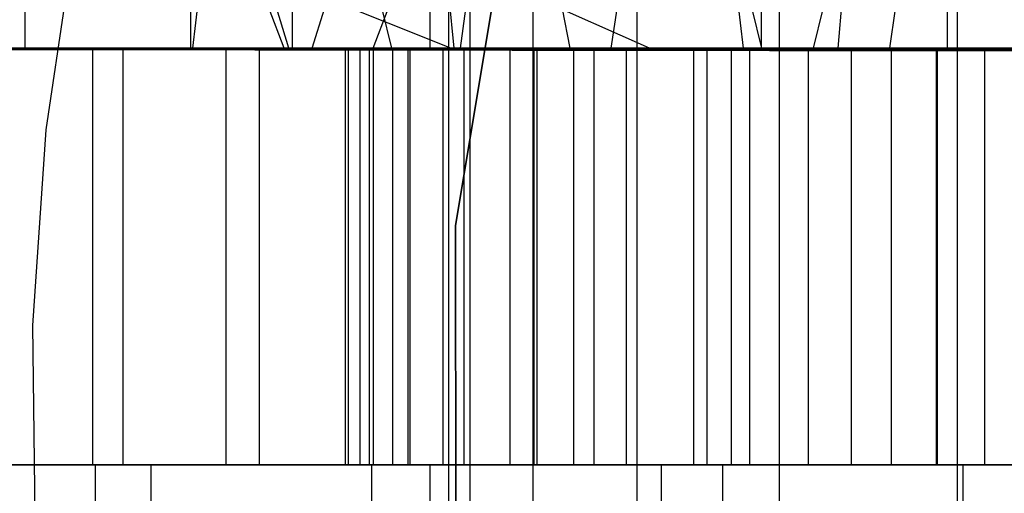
# Model space of a CAD drawing. Extents: x -172 to 172, y -29 to 28.
# Tile 405 of 656: x -6.03 to -3.67, y -20.37 to -19.23. Entities that reach past the tile are written whole.
import ezdxf

# ---------------------------------------------------------------- set-up
doc = ezdxf.new("R2010")
doc.units = 0
doc.header["$LTSCALE"] = 25.4
doc.layers.get('0').update_dxf_attribs({"linetype": 'CONTINUOUS'})

# ---------------------------------------------------------------- blocks, each defined once
blk = doc.blocks.new('RYFLO_AURA_STL')
at = {"color": 0}
for p, q in [((-5, 22.5, -1243.2501), (-5, -22.5, -1243.2501)), ((-5, 22.5, -1243.2501), (-5, -22.5, -1243.2501)), ((-4.9491, 22.5, -1242.5386), (-4.9491, -22.5, -1242.5386)), ((-4.9491, 22.5, -1242.5386), (-4.9491, -22.5, -1242.5386)), ((-4.9491, 22.5, -1243.9617), (-4.9491, -22.5, -1243.9617)), ((-4.9491, 22.5, -1243.9617), (-4.9491, -22.5, -1243.9617)), ((-4.7975, 22.5, -1241.8414), (-4.7975, -22.5, -1241.8414)), ((-4.7975, 22.5, -1241.8414), (-4.7975, -22.5, -1241.8414)), ((-4.7975, 22.5, -1244.6588), (-4.7975, -22.5, -1244.6588)), ((-4.7975, 22.5, -1244.6588), (-4.7975, -22.5, -1244.6588)), ((-4.5482, 22.5, -1241.1731), (-4.5482, -22.5, -1241.1731)), ((-4.5482, 22.5, -1241.1731), (-4.5482, -22.5, -1241.1731)), ((-4.5482, 22.5, -1245.3271), (-4.5482, -22.5, -1245.3271)), ((-4.5482, 22.5, -1245.3271), (-4.5482, -22.5, -1245.3271)), ((-4.2063, 22.5, -1240.5469), (-4.2063, -22.5, -1240.5469)), ((-4.2063, 22.5, -1240.5469), (-4.2063, -22.5, -1240.5469)), ((-4.2063, 22.5, -1245.9534), (-4.2063, -22.5, -1245.9534)), ((-4.2063, 22.5, -1245.9534), (-4.2063, -22.5, -1245.9534)), ((-3.7787, 22.5, -1239.9758), (-3.7787, -22.5, -1239.9758)), ((-3.7787, 22.5, -1239.9758), (-3.7787, -22.5, -1239.9758)), ((-3.7787, 22.5, -1246.5244), (-3.7787, -22.5, -1246.5244)), ((-3.7787, 22.5, -1246.5244), (-3.7787, -22.5, -1246.5244)), ((-4.8477, -18.9113, -120), (-4.9831, -19.7259, -120)), ((-4.9831, -19.7259, -119), (-4.8477, -18.9113, -119)), ((-4.9831, -19.7259, -119), (-4.8477, -18.9113, -119)), ((-4.8477, -18.9113, -120), (-4.9831, -19.7259, -120)), ((-5.9657, -19.4957, -122), (-5.8971, -19.0296, -122)), ((-5.9657, -19.4957, -120), (-5.8971, -19.0296, -120)), ((-5.9657, -19.4957, -122), (-5.8971, -19.0296, -122)), ((-5.9657, -19.4957, -120), (-5.8971, -19.0296, -120)), ((-5.9976, -19.9657, -122), (-5.9657, -19.4957, -122)), ((-5.9976, -19.9657, -120), (-5.9657, -19.4957, -120)), ((-5.9976, -19.9657, -122), (-5.9657, -19.4957, -122)), ((-5.9976, -19.9657, -120), (-5.9657, -19.4957, -120)), ((-5.9657, -19.4957, -120), (-5.9657, -19.4957, -122)), ((-5.9657, -19.4957, -120), (-5.9657, -19.4957, -122)), ((-4.9831, -19.7259, -120), (-4.9827, -20.5517, -120)), ((-4.9827, -20.5517, -119), (-4.9831, -19.7259, -119)), ((-4.9831, -19.7259, -119), (-4.9831, -19.7259, -120)), ((-4.9831, -19.7259, -119), (-4.9831, -19.7259, -120)), ((-4.9827, -20.5517, -119), (-4.9831, -19.7259, -119)), ((-4.9831, -19.7259, -120), (-4.9827, -20.5517, -120)), ((-5.9925, -20.4368, -122), (-5.9976, -19.9657, -122)), ((-5.9925, -20.4368, -120), (-5.9976, -19.9657, -120)), ((-5.9976, -19.9657, -120), (-5.9976, -19.9657, -122)), ((-5.9925, -20.4368, -122), (-5.9976, -19.9657, -122)), ((-5.9976, -19.9657, -120), (-5.9976, -19.9657, -122)), ((-5.9925, -20.4368, -120), (-5.9976, -19.9657, -120)), ((-5.8474, -20.2997, -1235.1379), (-6.4734, -20.2997, -1235.6282)), ((-5.8474, -20.2997, -1235.1379), (-6.4734, -20.2997, -1235.6282)), ((-6.348, -20.2997, -1250.9769), (-5.714, -20.2997, -1251.4568)), ((-6.348, -20.2997, -1250.9769), (-5.714, -20.2997, -1251.4568)), ((-5.8474, -27.7997, -1235.1379), (-5.8474, -20.2997, -1235.1379)), ((-5.1844, -20.2997, -1234.699), (-5.8474, -20.2997, -1235.1379)), ((-5.8474, -27.7997, -1235.1379), (-5.8474, -20.2997, -1235.1379)), ((-5.1844, -20.2997, -1234.699), (-5.8474, -20.2997, -1235.1379)), ((-5.714, -27.7997, -1251.4568), (-5.714, -20.2997, -1251.4568)), ((-5.714, -20.2997, -1251.4568), (-5.044, -20.2997, -1251.8849)), ((-5.714, -27.7997, -1251.4568), (-5.714, -20.2997, -1251.4568)), ((-5.714, -20.2997, -1251.4568), (-5.044, -20.2997, -1251.8849)), ((-5.1844, -27.7997, -1234.699), (-5.1844, -20.2997, -1234.699)), ((-4.4886, -20.2997, -1234.3141), (-5.1844, -20.2997, -1234.699)), ((-5.1844, -27.7997, -1234.699), (-5.1844, -20.2997, -1234.699)), ((-4.4886, -20.2997, -1234.3141), (-5.1844, -20.2997, -1234.699)), ((-5.044, -27.7997, -1251.8849), (-5.044, -20.2997, -1251.8849)), ((-5.044, -20.2997, -1251.8849), (-4.342, -20.2997, -1252.2583)), ((-5.044, -27.7997, -1251.8849), (-5.044, -20.2997, -1251.8849)), ((-5.044, -20.2997, -1251.8849), (-4.342, -20.2997, -1252.2583)), ((-4.4886, -27.7997, -1234.3141), (-4.4886, -20.2997, -1234.3141)), ((-3.7645, -20.2997, -1233.9857), (-4.4886, -20.2997, -1234.3141)), ((-4.4886, -27.7997, -1234.3141), (-4.4886, -20.2997, -1234.3141)), ((-3.7645, -20.2997, -1233.9857), (-4.4886, -20.2997, -1234.3141)), ((-4.342, -27.7997, -1252.2583), (-4.342, -20.2997, -1252.2583)), ((-4.342, -20.2997, -1252.2583), (-3.6126, -20.2997, -1252.5748)), ((-4.342, -27.7997, -1252.2583), (-4.342, -20.2997, -1252.2583)), ((-4.342, -20.2997, -1252.2583), (-3.6126, -20.2997, -1252.5748)), ((-3.7645, -27.7997, -1233.9857), (-3.7645, -20.2997, -1233.9857)), ((-3.0165, -20.2997, -1233.7159), (-3.7645, -20.2997, -1233.9857)), ((-3.7645, -27.7997, -1233.9857), (-3.7645, -20.2997, -1233.9857)), ((-3.0165, -20.2997, -1233.7159), (-3.7645, -20.2997, -1233.9857))]:
    blk.add_line(p, q, dxfattribs=at)

msp = doc.modelspace()

# ---------------------------------------------------------------- linework, layer by layer
at = {"color": 0}
for p, q in [((-6.0175, -7.5997, -1242.9496), (-6.0175, -19.2997, -1242.9496)), ((-6.0175, -7.5997, -1242.9496), (-6.0175, -19.2997, -1242.9496)), ((-5.6195, -7.5997, -1245.4231), (-5.6195, -19.2997, -1245.4231)), ((-5.6195, -7.5997, -1245.4231), (-5.6195, -19.2997, -1245.4231)), ((-5.375, -7.5997, -1240.5281), (-5.375, -19.2997, -1240.5281)), ((-5.375, -7.5997, -1240.5281), (-5.375, -19.2997, -1240.5281)), ((-5.0449, -7.5997, -1246.5439), (-5.0449, -19.2997, -1246.5439)), ((-5.0449, -7.5997, -1246.5439), (-5.0449, -19.2997, -1246.5439)), ((-4.2498, -7.5997, -1247.5209), (-4.2498, -19.2997, -1247.5209)), ((-4.2498, -7.5997, -1247.5209), (-4.2498, -19.2997, -1247.5209)), ((-3.8032, -7.5997, -1238.5771), (-3.8032, -19.2997, -1238.5771)), ((-3.8032, -7.5997, -1238.5771), (-3.8032, -19.2997, -1238.5771)), ((-5.4633, -18.0291, -1286.4731), (-5.6146, -19.2997, -1287.6702)), ((-5.4633, -18.0291, -1286.4731), (-5.6146, -19.2997, -1287.6702)), ((-4.292, -19.2997, -1277.2064), (-4.4433, -18.0291, -1278.4036)), ((-4.292, -19.2997, -1277.2064), (-4.4433, -18.0291, -1278.4036)), ((-3.9561, -18.0291, -1199.8633), (-4.0657, -19.2997, -1198.6616)), ((-3.9561, -18.0291, -1199.8633), (-4.0657, -19.2997, -1198.6616)), ((-4.9868, -19.2997, -1292.2234), (-5.1039, -18.0701, -1293.3735)), ((-4.9868, -19.2997, -1292.2234), (-5.1039, -18.0701, -1293.3735)), ((-4.9949, -19.2997, -1226.8994), (-5.3324, -19.1644, -1225.7947)), ((-4.9949, -19.2997, -1226.8994), (-5.3324, -19.1644, -1225.7947)), ((-4.5173, -19.2997, -1259.7391), (-4.8225, -19.1644, -1260.8533)), ((-4.5173, -19.2997, -1259.7391), (-4.8225, -19.1644, -1260.8533)), ((-5.3947, -19.2997, -1179.7417), (-5.4306, -19.2052, -1179.3188)), ((-5.3947, -19.2997, -1179.7417), (-5.4306, -19.2052, -1179.3188)), ((-5.383, -19.2997, -1164.6971), (-5.412, -19.2052, -1164.2739)), ((-5.383, -19.2997, -1164.6971), (-5.412, -19.2052, -1164.2739)), ((-5.3274, -19.2997, -1318.3241), (-5.2974, -19.2052, -1317.901)), ((-5.3274, -19.2997, -1318.3241), (-5.2974, -19.2052, -1317.901)), ((-5.181, -19.2997, -1183.2104), (-5.1446, -19.2052, -1183.6332)), ((-5.181, -19.2997, -1183.2104), (-5.1446, -19.2052, -1183.6332)), ((-5.1362, -19.2997, -1149.6538), (-5.1594, -19.2052, -1149.2301)), ((-5.1362, -19.2997, -1149.6538), (-5.1594, -19.2052, -1149.2301)), ((-4.9716, -19.2997, -1408.4381), (-4.9588, -19.2052, -1408.014)), ((-4.9716, -19.2997, -1408.4381), (-4.9588, -19.2052, -1408.014)), ((-4.7083, -19.2997, -1134.6149), (-4.7266, -19.2052, -1134.191)), ((-4.7083, -19.2997, -1134.6149), (-4.7266, -19.2052, -1134.191)), ((-4.6094, -19.2997, -1108.0659), (-4.5949, -19.2052, -1108.4899)), ((-4.6094, -19.2997, -1108.0659), (-4.5949, -19.2052, -1108.4899)), ((-4.2481, -19.2997, -1321.8727), (-4.271, -19.2052, -1322.2963)), ((-4.2481, -19.2997, -1321.8727), (-4.271, -19.2052, -1322.2963)), ((-4.1239, -19.2997, -1168.1003), (-4.1006, -19.2052, -1168.524)), ((-4.1239, -19.2997, -1168.1003), (-4.1006, -19.2052, -1168.524)), ((-3.9408, -19.2997, -1123.0519), (-3.9269, -19.2052, -1123.476)), ((-3.9408, -19.2997, -1123.0519), (-3.9269, -19.2052, -1123.476)), ((-4.9716, -19.2997, -1408.4381), (-14.3091, -19.2997, -1407.8923)), ((-4.9716, -19.2997, -1408.4381), (-14.3091, -19.2997, -1407.8923)), ((-13.0048, -19.2997, -1108.6139), (-4.6094, -19.2997, -1108.0659)), ((-13.0048, -19.2997, -1108.6139), (-4.6094, -19.2997, -1108.0659)), ((-12.6223, -19.2997, -1396.4683), (-3.6086, -19.2997, -1396.9449)), ((-12.6223, -19.2997, -1396.4683), (-3.6086, -19.2997, -1396.9449)), ((-4.7083, -19.2997, -1134.6149), (-12.1919, -19.2997, -1135.1986)), ((-4.7083, -19.2997, -1134.6149), (-12.1919, -19.2997, -1135.1986)), ((-5.1362, -19.2997, -1149.6538), (-12.1163, -19.2997, -1150.2993)), ((-5.1362, -19.2997, -1149.6538), (-12.1163, -19.2997, -1150.2993)), ((-11.8762, -19.2997, -1123.5752), (-3.9408, -19.2997, -1123.0519)), ((-11.8762, -19.2997, -1123.5752), (-3.9408, -19.2997, -1123.0519)), ((-5.383, -19.2997, -1164.6971), (-11.7679, -19.2997, -1165.3973)), ((-5.383, -19.2997, -1164.6971), (-11.7679, -19.2997, -1165.3973)), ((-5.3274, -19.2997, -1318.3241), (-11.5907, -19.2997, -1317.6151)), ((-5.3274, -19.2997, -1318.3241), (-11.5907, -19.2997, -1317.6151)), ((-11.1961, -19.2997, -1093.405), (-2.2995, -19.2997, -1093.0049)), ((-11.1961, -19.2997, -1093.405), (-2.2995, -19.2997, -1093.0049)), ((-5.3947, -19.2997, -1179.7417), (-11.0658, -19.2997, -1180.4808)), ((-5.3947, -19.2997, -1179.7417), (-11.0658, -19.2997, -1180.4808)), ((-10.7805, -19.2997, -1183.9595), (-5.181, -19.2997, -1183.2104)), ((-10.7805, -19.2997, -1183.9595), (-5.181, -19.2997, -1183.2104)), ((-10.7062, -19.2997, -1138.5332), (-3.2929, -19.2997, -1138.0388)), ((-10.7062, -19.2997, -1138.5332), (-3.2929, -19.2997, -1138.0388)), ((-10.6424, -19.2997, -1321.2648), (-4.2481, -19.2997, -1321.8727)), ((-10.6424, -19.2997, -1321.2648), (-4.2481, -19.2997, -1321.8727)), ((-10.3978, -19.2997, -1168.709), (-4.1239, -19.2997, -1168.1003)), ((-10.3978, -19.2997, -1168.709), (-4.1239, -19.2997, -1168.1003)), ((-10.3843, -19.2997, -1286.8027), (-5.6146, -19.2997, -1287.6702)), ((-10.3843, -19.2997, -1286.8027), (-5.6146, -19.2997, -1287.6702)), ((-0.9049, -19.2997, -1089.5156), (-9.9257, -19.2997, -1089.8336)), ((-0.9049, -19.2997, -1089.5156), (-9.9257, -19.2997, -1089.8336)), ((-9.5508, -19.2997, -1291.5413), (-4.9868, -19.2997, -1292.2234)), ((-9.5508, -19.2997, -1291.5413), (-4.9868, -19.2997, -1292.2234)), ((-9.4793, -19.2997, -1381.6631), (-0.9405, -19.2997, -1381.9841)), ((-9.4793, -19.2997, -1381.6631), (-0.9405, -19.2997, -1381.9841)), ((-9.4047, -19.2997, -1366.6294), (-1.3152, -19.2997, -1366.9803)), ((-9.4047, -19.2997, -1366.6294), (-1.3152, -19.2997, -1366.9803)), ((-9.0553, -19.2997, -1078.2356), (-0.1247, -19.3105, -1077.9987)), ((-9.0553, -19.2997, -1078.2356), (-0.1247, -19.3105, -1077.9987)), ((-3.288, -19.2997, -1303.4232), (-8.9082, -19.2997, -1302.8508)), ((-3.288, -19.2997, -1303.4232), (-8.9082, -19.2997, -1302.8508)), ((-8.871, -19.2997, -1336.5667), (-1.8727, -19.2997, -1336.9686)), ((-8.871, -19.2997, -1336.5667), (-1.8727, -19.2997, -1336.9686)), ((-4.0657, -19.2997, -1198.6616), (-8.8627, -19.2997, -1199.3625)), ((-4.0657, -19.2997, -1198.6616), (-8.8627, -19.2997, -1199.3625)), ((0.403, -19.2997, -1378.5123), (-8.007, -19.2997, -1378.2758)), ((0.403, -19.2997, -1378.5123), (-8.007, -19.2997, -1378.2758)), ((-0.0355, -19.2997, -1363.5129), (-7.9837, -19.2997, -1363.2477)), ((-0.0355, -19.2997, -1363.5129), (-7.9837, -19.2997, -1363.2477)), ((-7.9382, -19.2997, -1276.5433), (-4.292, -19.2997, -1277.2064)), ((-7.9382, -19.2997, -1276.5433), (-4.292, -19.2997, -1277.2064)), ((-7.8895, -19.2997, -1410.5642), (1.4211, -19.2997, -1410.7441)), ((-7.8895, -19.2997, -1410.5642), (1.4211, -19.2997, -1410.7441)), ((-0.4222, -19.2997, -1348.5121), (-7.8462, -19.2997, -1348.2201)), ((-0.4222, -19.2997, -1348.5121), (-7.8462, -19.2997, -1348.2201)), ((-0.1247, -19.3105, -1104.5417), (-7.6018, -19.2997, -1104.7213)), ((-0.1247, -19.3105, -1104.5417), (-7.6018, -19.2997, -1104.7213)), ((-7.571, -19.2997, -1272.0449), (-3.6655, -19.2997, -1272.7971)), ((-7.571, -19.2997, -1272.0449), (-3.6655, -19.2997, -1272.7971)), ((-4.9949, -19.2997, -1226.8994), (-7.5531, -19.2997, -1227.9124)), ((-4.9949, -19.2997, -1226.8994), (-7.5531, -19.2997, -1227.9124)), ((-7.2459, -19.2997, -1153.2786), (-0.3374, -19.2997, -1152.9879)), ((-7.2459, -19.2997, -1153.2786), (-0.3374, -19.2997, -1152.9879)), ((-7.1038, -19.2997, -1258.801), (-4.5173, -19.2997, -1259.7391)), ((-7.1038, -19.2997, -1258.801), (-4.5173, -19.2997, -1259.7391)), ((-0.1247, -19.3105, -1119.5517), (-6.7799, -19.2997, -1119.6989)), ((-0.1247, -19.3105, -1119.5517), (-6.7799, -19.2997, -1119.6989)), ((-3.108, -19.2997, -1209.165), (-6.775, -19.2997, -1209.7009)), ((-3.108, -19.2997, -1209.165), (-6.775, -19.2997, -1209.7009)), ((2.2995, -19.2997, -1393.4954), (-6.6052, -19.2997, -1393.3677)), ((2.2995, -19.2997, -1393.4954), (-6.6052, -19.2997, -1393.3677)), ((0.3374, -19.2997, -1333.5123), (-6.5731, -19.2997, -1333.2733)), ((0.3374, -19.2997, -1333.5123), (-6.5731, -19.2997, -1333.2733)), ((-6.5481, -19.2997, -1351.7899), (0.9558, -19.2997, -1351.9832)), ((-6.5481, -19.2997, -1351.7899), (0.9558, -19.2997, -1351.9832)), ((-1.9287, -19.2997, -1194.0614), (-6.5264, -19.2997, -1194.4581)), ((-1.9287, -19.2997, -1194.0614), (-6.5264, -19.2997, -1194.4581)), ((-2.2933, -19.2997, -1213.5651), (-6.2295, -19.2997, -1214.1356)), ((-2.2933, -19.2997, -1213.5651), (-6.2295, -19.2997, -1214.1356)), ((-6.1371, -19.2997, -1246.6171), (-5.8537, -19.2997, -1247.0886)), ((-6.1371, -19.2997, -1246.6171), (-5.8537, -19.2997, -1247.0886)), ((-0.1247, -19.3105, -1075.8099), (-6.0766, -19.2997, -1075.8604)), ((-0.1247, -19.3105, -1075.8099), (-6.0766, -19.2997, -1075.8604)), ((-5.7814, -19.2997, -1239.3036), (-6.0736, -19.2997, -1239.7699)), ((-5.7814, -19.2997, -1239.3036), (-6.0736, -19.2997, -1239.7699)), ((-6.0319, -19.2997, -1306.7013), (-0.3199, -19.2997, -1306.9865)), ((-6.0319, -19.2997, -1306.7013), (-0.3199, -19.2997, -1306.9865)), ((-5.6195, -19.2997, -1245.4231), (-6.0175, -19.2997, -1242.9496)), ((-6.0175, -19.2997, -1242.9496), (-5.375, -19.2997, -1240.5281)), ((-6.0175, -19.2997, -1242.9496), (-5.375, -19.2997, -1240.5281)), ((-5.6195, -19.2997, -1245.4231), (-6.0175, -19.2997, -1242.9496)), ((-5.6195, -19.2997, -1245.4231), (-6.0175, -19.2997, -1242.9496)), ((-6.0175, -19.2997, -1242.9496), (-5.375, -19.2997, -1240.5281)), ((-6.0175, -19.2997, -1242.9496), (-5.375, -19.2997, -1240.5281)), ((-5.6195, -19.2997, -1245.4231), (-6.0175, -19.2997, -1242.9496)), ((-5.8537, -20.2997, -1247.0886), (-5.8537, -19.2997, -1247.0886)), ((-5.8537, -19.2997, -1247.0886), (-5.5341, -19.2997, -1247.5365)), ((-5.8537, -20.2997, -1247.0886), (-5.8537, -19.2997, -1247.0886)), ((-5.8537, -19.2997, -1247.0886), (-5.5341, -19.2997, -1247.5365)), ((-5.4536, -19.2997, -1238.8617), (-5.7814, -19.2997, -1239.3036)), ((-5.7814, -20.2997, -1239.3036), (-5.7814, -19.2997, -1239.3036)), ((-5.7814, -20.2997, -1239.3036), (-5.7814, -19.2997, -1239.3036)), ((-5.4536, -19.2997, -1238.8617), (-5.7814, -19.2997, -1239.3036)), ((-5.0449, -19.2997, -1246.5439), (-5.6195, -19.2997, -1245.4231)), ((-5.0449, -19.2997, -1246.5439), (-5.6195, -19.2997, -1245.4231)), ((-5.0449, -19.2997, -1246.5439), (-5.6195, -19.2997, -1245.4231)), ((-5.0449, -19.2997, -1246.5439), (-5.6195, -19.2997, -1245.4231)), ((-5.6146, -19.2997, -1287.6702), (-0.779, -19.2997, -1288.0168)), ((-5.6146, -19.2997, -1287.6702), (-0.779, -19.2997, -1288.0168)), ((-5.5341, -20.2997, -1247.5365), (-5.5341, -19.2997, -1247.5365)), ((-5.5341, -20.2997, -1247.5365), (-5.5341, -19.2997, -1247.5365)), ((-5.5341, -19.2997, -1247.5365), (-5.1804, -19.2997, -1247.958)), ((-5.5341, -19.2997, -1247.5365), (-5.1804, -19.2997, -1247.958)), ((-5.4536, -20.2997, -1238.8617), (-5.4536, -19.2997, -1238.8617)), ((-5.0921, -19.2997, -1238.4469), (-5.4536, -19.2997, -1238.8617)), ((-5.4536, -20.2997, -1238.8617), (-5.4536, -19.2997, -1238.8617)), ((-5.0921, -19.2997, -1238.4469), (-5.4536, -19.2997, -1238.8617)), ((-0.1247, -19.3105, -1179.5315), (-5.3947, -19.2997, -1179.7417)), ((-0.1247, -19.3105, -1179.5315), (-5.3947, -19.2997, -1179.7417)), ((-0.1247, -19.3105, -1164.5519), (-5.383, -19.2997, -1164.6971)), ((-0.1247, -19.3105, -1164.5519), (-5.383, -19.2997, -1164.6971)), ((-5.375, -19.2997, -1240.5281), (-3.8032, -19.2997, -1238.5771)), ((-5.375, -19.2997, -1240.5281), (-3.8032, -19.2997, -1238.5771)), ((-5.375, -19.2997, -1240.5281), (-3.8032, -19.2997, -1238.5771)), ((-5.375, -19.2997, -1240.5281), (-3.8032, -19.2997, -1238.5771)), ((0.9733, -19.2997, -1318.5066), (-5.3274, -19.2997, -1318.3241)), ((0.9733, -19.2997, -1318.5066), (-5.3274, -19.2997, -1318.3241)), ((-5.2477, -20.2997, -1243.406), (-5.2477, -19.2997, -1243.406)), ((-5.2121, -19.2997, -1243.88), (-5.2477, -19.2997, -1243.406)), ((-5.2477, -20.2997, -1243.406), (-5.2477, -19.2997, -1243.406)), ((-5.2477, -19.2997, -1243.406), (-5.2403, -19.2997, -1242.9308)), ((-5.2477, -19.2997, -1243.406), (-5.2403, -19.2997, -1242.9308)), ((-5.2121, -19.2997, -1243.88), (-5.2477, -19.2997, -1243.406)), ((-5.2403, -20.2997, -1242.9308), (-5.2403, -19.2997, -1242.9308)), ((-5.2403, -19.2997, -1242.9308), (-5.1899, -19.2997, -1242.4583)), ((-5.2403, -20.2997, -1242.9308), (-5.2403, -19.2997, -1242.9308)), ((-5.2403, -19.2997, -1242.9308), (-5.1899, -19.2997, -1242.4583)), ((-5.2121, -20.2997, -1243.88), (-5.2121, -19.2997, -1243.88)), ((-5.2121, -20.2997, -1243.88), (-5.2121, -19.2997, -1243.88)), ((-5.1338, -19.2997, -1244.3488), (-5.2121, -19.2997, -1243.88)), ((-5.1338, -19.2997, -1244.3488), (-5.2121, -19.2997, -1243.88)), ((-5.1899, -20.2997, -1242.4583), (-5.1899, -19.2997, -1242.4583)), ((-5.1899, -19.2997, -1242.4583), (-5.097, -19.2997, -1241.9921)), ((-5.1899, -20.2997, -1242.4583), (-5.1899, -19.2997, -1242.4583)), ((-5.1899, -19.2997, -1242.4583), (-5.097, -19.2997, -1241.9921)), ((-5.181, -19.2997, -1183.2104), (-0.1247, -19.3105, -1183.0122)), ((-5.181, -19.2997, -1183.2104), (-0.1247, -19.3105, -1183.0122)), ((-5.1804, -20.2997, -1247.958), (-5.1804, -19.2997, -1247.958)), ((-5.1804, -19.2997, -1247.958), (-4.7946, -19.2997, -1248.3503)), ((-5.1804, -20.2997, -1247.958), (-5.1804, -19.2997, -1247.958)), ((-5.1804, -19.2997, -1247.958), (-4.7946, -19.2997, -1248.3503)), ((-0.1247, -19.3105, -1149.5664), (-5.1362, -19.2997, -1149.6538)), ((-0.1247, -19.3105, -1149.5664), (-5.1362, -19.2997, -1149.6538)), ((-5.1338, -20.2997, -1244.3488), (-5.1338, -19.2997, -1244.3488)), ((-5.0133, -19.2997, -1244.8086), (-5.1338, -19.2997, -1244.3488)), ((-5.1338, -20.2997, -1244.3488), (-5.1338, -19.2997, -1244.3488)), ((-5.0133, -19.2997, -1244.8086), (-5.1338, -19.2997, -1244.3488)), ((-5.097, -20.2997, -1241.9921), (-5.097, -19.2997, -1241.9921)), ((-5.097, -19.2997, -1241.9921), (-4.9624, -19.2997, -1241.5363)), ((-5.097, -20.2997, -1241.9921), (-5.097, -19.2997, -1241.9921)), ((-5.097, -19.2997, -1241.9921), (-4.9624, -19.2997, -1241.5363)), ((-4.6991, -19.2997, -1238.0618), (-5.0921, -19.2997, -1238.4469)), ((-5.0921, -20.2997, -1238.4469), (-5.0921, -19.2997, -1238.4469)), ((-5.0921, -20.2997, -1238.4469), (-5.0921, -19.2997, -1238.4469)), ((-4.6991, -19.2997, -1238.0618), (-5.0921, -19.2997, -1238.4469)), ((-4.2498, -19.2997, -1247.5209), (-5.0449, -19.2997, -1246.5439)), ((-4.2498, -19.2997, -1247.5209), (-5.0449, -19.2997, -1246.5439)), ((-4.2498, -19.2997, -1247.5209), (-5.0449, -19.2997, -1246.5439)), ((-4.2498, -19.2997, -1247.5209), (-5.0449, -19.2997, -1246.5439)), ((-5.0133, -20.2997, -1244.8086), (-5.0133, -19.2997, -1244.8086)), ((-5.0133, -20.2997, -1244.8086), (-5.0133, -19.2997, -1244.8086)), ((-4.8519, -19.2997, -1245.2556), (-5.0133, -19.2997, -1244.8086)), ((-4.8519, -19.2997, -1245.2556), (-5.0133, -19.2997, -1244.8086)), ((-2.3074, -19.2997, -1226.3099), (-4.9949, -19.2997, -1226.8994)), ((-2.3074, -19.2997, -1226.3099), (-4.9949, -19.2997, -1226.8994)), ((-4.9868, -19.2997, -1292.2234), (-0.379, -19.2997, -1292.4751)), ((-4.9868, -19.2997, -1292.2234), (-0.379, -19.2997, -1292.4751)), ((4.3819, -19.2997, -1408.4548), (-4.9716, -19.2997, -1408.4381)), ((4.3819, -19.2997, -1408.4548), (-4.9716, -19.2997, -1408.4381)), ((-4.9624, -20.2997, -1241.5363), (-4.9624, -19.2997, -1241.5363)), ((-4.9624, -19.2997, -1241.5363), (-4.787, -19.2997, -1241.0945)), ((-4.9624, -20.2997, -1241.5363), (-4.9624, -19.2997, -1241.5363)), ((-4.9624, -19.2997, -1241.5363), (-4.787, -19.2997, -1241.0945)), ((-4.8519, -20.2997, -1245.2556), (-4.8519, -19.2997, -1245.2556)), ((-4.6506, -19.2997, -1245.6862), (-4.8519, -19.2997, -1245.2556)), ((-4.8519, -20.2997, -1245.2556), (-4.8519, -19.2997, -1245.2556)), ((-4.6506, -19.2997, -1245.6862), (-4.8519, -19.2997, -1245.2556)), ((-4.7946, -20.2997, -1248.3503), (-4.7946, -19.2997, -1248.3503)), ((-4.7946, -20.2997, -1248.3503), (-4.7946, -19.2997, -1248.3503)), ((-4.7946, -19.2997, -1248.3503), (-4.3792, -19.2997, -1248.7112)), ((-4.7946, -19.2997, -1248.3503), (-4.3792, -19.2997, -1248.7112)), ((-4.787, -20.2997, -1241.0945), (-4.787, -19.2997, -1241.0945)), ((-4.787, -19.2997, -1241.0945), (-4.5725, -19.2997, -1240.6704)), ((-4.787, -20.2997, -1241.0945), (-4.787, -19.2997, -1241.0945)), ((-4.787, -19.2997, -1241.0945), (-4.5725, -19.2997, -1240.6704)), ((-0.1247, -19.3105, -1134.5746), (-4.7083, -19.2997, -1134.6149)), ((-0.1247, -19.3105, -1134.5746), (-4.7083, -19.2997, -1134.6149)), ((-4.6991, -20.2997, -1238.0618), (-4.6991, -19.2997, -1238.0618)), ((-4.2771, -19.2997, -1237.7087), (-4.6991, -19.2997, -1238.0618)), ((-4.6991, -20.2997, -1238.0618), (-4.6991, -19.2997, -1238.0618)), ((-4.2771, -19.2997, -1237.7087), (-4.6991, -19.2997, -1238.0618)), ((-4.6506, -20.2997, -1245.6862), (-4.6506, -19.2997, -1245.6862)), ((-4.6506, -20.2997, -1245.6862), (-4.6506, -19.2997, -1245.6862)), ((-4.4112, -19.2997, -1246.0968), (-4.6506, -19.2997, -1245.6862)), ((-4.4112, -19.2997, -1246.0968), (-4.6506, -19.2997, -1245.6862)), ((-4.6094, -19.2997, -1108.0659), (-0.1247, -19.3105, -1108.0525)), ((-4.6094, -19.2997, -1108.0659), (-0.1247, -19.3105, -1108.0525)), ((-4.5725, -20.2997, -1240.6704), (-4.5725, -19.2997, -1240.6704)), ((-4.5725, -20.2997, -1240.6704), (-4.5725, -19.2997, -1240.6704)), ((-4.5725, -19.2997, -1240.6704), (-4.3204, -19.2997, -1240.2675)), ((-4.5725, -19.2997, -1240.6704), (-4.3204, -19.2997, -1240.2675)), ((-4.5173, -19.2997, -1259.7391), (-1.8137, -19.2997, -1260.2502)), ((-4.5173, -19.2997, -1259.7391), (-1.8137, -19.2997, -1260.2502)), ((-4.4112, -20.2997, -1246.0968), (-4.4112, -19.2997, -1246.0968)), ((-4.1357, -19.2997, -1246.4841), (-4.4112, -19.2997, -1246.0968)), ((-4.4112, -20.2997, -1246.0968), (-4.4112, -19.2997, -1246.0968)), ((-4.1357, -19.2997, -1246.4841), (-4.4112, -19.2997, -1246.0968)), ((-4.3792, -20.2997, -1248.7112), (-4.3792, -19.2997, -1248.7112)), ((-4.3792, -20.2997, -1248.7112), (-4.3792, -19.2997, -1248.7112)), ((-4.3792, -19.2997, -1248.7112), (-3.9367, -19.2997, -1249.0382)), ((-4.3792, -19.2997, -1248.7112), (-3.9367, -19.2997, -1249.0382)), ((-4.3204, -20.2997, -1240.2675), (-4.3204, -19.2997, -1240.2675)), ((-4.3204, -20.2997, -1240.2675), (-4.3204, -19.2997, -1240.2675)), ((-4.3204, -19.2997, -1240.2675), (-4.033, -19.2997, -1239.8889)), ((-4.3204, -19.2997, -1240.2675), (-4.033, -19.2997, -1239.8889)), ((-4.292, -19.2997, -1277.2064), (-0.5955, -19.2997, -1277.4714)), ((-4.292, -19.2997, -1277.2064), (-0.5955, -19.2997, -1277.4714)), ((-3.8286, -19.2997, -1237.3899), (-4.2771, -19.2997, -1237.7087)), ((-4.2771, -20.2997, -1237.7087), (-4.2771, -19.2997, -1237.7087)), ((-4.2771, -20.2997, -1237.7087), (-4.2771, -19.2997, -1237.7087)), ((-3.8286, -19.2997, -1237.3899), (-4.2771, -19.2997, -1237.7087)), ((-2.1453, -19.2997, -1248.8802), (-4.2498, -19.2997, -1247.5209)), ((-2.1453, -19.2997, -1248.8802), (-4.2498, -19.2997, -1247.5209)), ((-2.1453, -19.2997, -1248.8802), (-4.2498, -19.2997, -1247.5209)), ((-2.1453, -19.2997, -1248.8802), (-4.2498, -19.2997, -1247.5209)), ((-4.2481, -19.2997, -1321.8727), (2.1745, -19.2997, -1321.9573)), ((-4.2481, -19.2997, -1321.8727), (2.1745, -19.2997, -1321.9573)), ((-4.1357, -20.2997, -1246.4841), (-4.1357, -19.2997, -1246.4841)), ((-4.1357, -20.2997, -1246.4841), (-4.1357, -19.2997, -1246.4841)), ((-3.8263, -19.2997, -1246.8448), (-4.1357, -19.2997, -1246.4841)), ((-3.8263, -19.2997, -1246.8448), (-4.1357, -19.2997, -1246.4841)), ((-4.1239, -19.2997, -1168.1003), (-0.1247, -19.3105, -1168.0486)), ((-4.1239, -19.2997, -1168.1003), (-0.1247, -19.3105, -1168.0486)), ((-0.1247, -19.3105, -1198.5166), (-4.0657, -19.2997, -1198.6616)), ((-0.1247, -19.3105, -1198.5166), (-4.0657, -19.2997, -1198.6616)), ((-4.033, -20.2997, -1239.8889), (-4.033, -19.2997, -1239.8889)), ((-4.033, -20.2997, -1239.8889), (-4.033, -19.2997, -1239.8889)), ((-4.033, -19.2997, -1239.8889), (-3.7125, -19.2997, -1239.538)), ((-4.033, -19.2997, -1239.8889), (-3.7125, -19.2997, -1239.538)), ((-3.9408, -19.2997, -1123.0519), (-0.1247, -19.3105, -1123.053)), ((-3.9408, -19.2997, -1123.0519), (-0.1247, -19.3105, -1123.053)), ((-3.9367, -20.2997, -1249.0382), (-3.9367, -19.2997, -1249.0382)), ((-3.9367, -19.2997, -1249.0382), (-3.4699, -19.2997, -1249.3296)), ((-3.9367, -20.2997, -1249.0382), (-3.9367, -19.2997, -1249.0382)), ((-3.9367, -19.2997, -1249.0382), (-3.4699, -19.2997, -1249.3296)), ((-3.8286, -20.2997, -1237.3899), (-3.8286, -19.2997, -1237.3899)), ((-3.3565, -19.2997, -1237.1073), (-3.8286, -19.2997, -1237.3899)), ((-3.8286, -20.2997, -1237.3899), (-3.8286, -19.2997, -1237.3899)), ((-3.3565, -19.2997, -1237.1073), (-3.8286, -19.2997, -1237.3899)), ((-3.8263, -20.2997, -1246.8448), (-3.8263, -19.2997, -1246.8448)), ((-3.8263, -20.2997, -1246.8448), (-3.8263, -19.2997, -1246.8448)), ((-3.4855, -19.2997, -1247.1761), (-3.8263, -19.2997, -1246.8448)), ((-3.4855, -19.2997, -1247.1761), (-3.8263, -19.2997, -1246.8448)), ((-3.8032, -19.2997, -1238.5771), (-1.5737, -19.2997, -1237.4343)), ((-3.8032, -19.2997, -1238.5771), (-1.5737, -19.2997, -1237.4343)), ((-3.8032, -19.2997, -1238.5771), (-1.5737, -19.2997, -1237.4343)), ((-3.8032, -19.2997, -1238.5771), (-1.5737, -19.2997, -1237.4343)), ((-3.7125, -20.2997, -1239.538), (-3.7125, -19.2997, -1239.538)), ((-3.7125, -19.2997, -1239.538), (-3.3615, -19.2997, -1239.2174)), ((-3.7125, -20.2997, -1239.538), (-3.7125, -19.2997, -1239.538)), ((-3.7125, -19.2997, -1239.538), (-3.3615, -19.2997, -1239.2174)), ((-5.8537, -20.2997, -1247.0886), (-6.1371, -20.2997, -1246.6171)), ((-5.8537, -20.2997, -1247.0886), (-6.1371, -20.2997, -1246.6171)), ((-6.0736, -20.2997, -1239.7699), (-5.7814, -20.2997, -1239.3036)), ((-6.0736, -20.2997, -1239.7699), (-5.7814, -20.2997, -1239.3036)), ((-5.5341, -20.2997, -1247.5365), (-5.8537, -20.2997, -1247.0886)), ((-5.5341, -20.2997, -1247.5365), (-5.8537, -20.2997, -1247.0886)), ((-5.7814, -20.2997, -1239.3036), (-5.4536, -20.2997, -1238.8617)), ((-5.7814, -20.2997, -1239.3036), (-5.4536, -20.2997, -1238.8617)), ((-5.1804, -20.2997, -1247.958), (-5.5341, -20.2997, -1247.5365)), ((-5.1804, -20.2997, -1247.958), (-5.5341, -20.2997, -1247.5365)), ((-5.4536, -20.2997, -1238.8617), (-5.0921, -20.2997, -1238.4469)), ((-5.4536, -20.2997, -1238.8617), (-5.0921, -20.2997, -1238.4469)), ((-5.2477, -20.2997, -1243.406), (-5.2121, -20.2997, -1243.88)), ((-5.2403, -20.2997, -1242.9308), (-5.2477, -20.2997, -1243.406)), ((-5.2477, -20.2997, -1243.406), (-5.2121, -20.2997, -1243.88)), ((-5.2403, -20.2997, -1242.9308), (-5.2477, -20.2997, -1243.406)), ((-5.1899, -20.2997, -1242.4583), (-5.2403, -20.2997, -1242.9308)), ((-5.1899, -20.2997, -1242.4583), (-5.2403, -20.2997, -1242.9308)), ((-5.2121, -20.2997, -1243.88), (-5.1338, -20.2997, -1244.3488)), ((-5.2121, -20.2997, -1243.88), (-5.1338, -20.2997, -1244.3488)), ((-5.097, -20.2997, -1241.9921), (-5.1899, -20.2997, -1242.4583)), ((-5.097, -20.2997, -1241.9921), (-5.1899, -20.2997, -1242.4583)), ((-4.7946, -20.2997, -1248.3503), (-5.1804, -20.2997, -1247.958)), ((-4.7946, -20.2997, -1248.3503), (-5.1804, -20.2997, -1247.958)), ((-5.1338, -20.2997, -1244.3488), (-5.0133, -20.2997, -1244.8086)), ((-5.1338, -20.2997, -1244.3488), (-5.0133, -20.2997, -1244.8086)), ((-4.9624, -20.2997, -1241.5363), (-5.097, -20.2997, -1241.9921)), ((-4.9624, -20.2997, -1241.5363), (-5.097, -20.2997, -1241.9921)), ((-5.0921, -20.2997, -1238.4469), (-4.6991, -20.2997, -1238.0618)), ((-5.0921, -20.2997, -1238.4469), (-4.6991, -20.2997, -1238.0618)), ((-5.0133, -20.2997, -1244.8086), (-4.8519, -20.2997, -1245.2556)), ((-5.0133, -20.2997, -1244.8086), (-4.8519, -20.2997, -1245.2556)), ((-4.787, -20.2997, -1241.0945), (-4.9624, -20.2997, -1241.5363)), ((-4.787, -20.2997, -1241.0945), (-4.9624, -20.2997, -1241.5363)), ((-4.8519, -20.2997, -1245.2556), (-4.6506, -20.2997, -1245.6862)), ((-4.8519, -20.2997, -1245.2556), (-4.6506, -20.2997, -1245.6862)), ((-4.3792, -20.2997, -1248.7112), (-4.7946, -20.2997, -1248.3503)), ((-4.3792, -20.2997, -1248.7112), (-4.7946, -20.2997, -1248.3503)), ((-4.5725, -20.2997, -1240.6704), (-4.787, -20.2997, -1241.0945)), ((-4.5725, -20.2997, -1240.6704), (-4.787, -20.2997, -1241.0945)), ((-4.6991, -20.2997, -1238.0618), (-4.2771, -20.2997, -1237.7087)), ((-4.6991, -20.2997, -1238.0618), (-4.2771, -20.2997, -1237.7087)), ((-4.6506, -20.2997, -1245.6862), (-4.4112, -20.2997, -1246.0968)), ((-4.6506, -20.2997, -1245.6862), (-4.4112, -20.2997, -1246.0968)), ((-4.3204, -20.2997, -1240.2675), (-4.5725, -20.2997, -1240.6704)), ((-4.3204, -20.2997, -1240.2675), (-4.5725, -20.2997, -1240.6704)), ((-4.4112, -20.2997, -1246.0968), (-4.1357, -20.2997, -1246.4841)), ((-4.4112, -20.2997, -1246.0968), (-4.1357, -20.2997, -1246.4841)), ((-3.9367, -20.2997, -1249.0382), (-4.3792, -20.2997, -1248.7112)), ((-3.9367, -20.2997, -1249.0382), (-4.3792, -20.2997, -1248.7112)), ((-4.033, -20.2997, -1239.8889), (-4.3204, -20.2997, -1240.2675)), ((-4.033, -20.2997, -1239.8889), (-4.3204, -20.2997, -1240.2675)), ((-4.2771, -20.2997, -1237.7087), (-3.8286, -20.2997, -1237.3899)), ((-4.2771, -20.2997, -1237.7087), (-3.8286, -20.2997, -1237.3899)), ((-4.1357, -20.2997, -1246.4841), (-3.8263, -20.2997, -1246.8448)), ((-4.1357, -20.2997, -1246.4841), (-3.8263, -20.2997, -1246.8448)), ((-3.7125, -20.2997, -1239.538), (-4.033, -20.2997, -1239.8889)), ((-3.7125, -20.2997, -1239.538), (-4.033, -20.2997, -1239.8889)), ((-3.4699, -20.2997, -1249.3296), (-3.9367, -20.2997, -1249.0382)), ((-3.4699, -20.2997, -1249.3296), (-3.9367, -20.2997, -1249.0382)), ((-3.8286, -20.2997, -1237.3899), (-3.3565, -20.2997, -1237.1073)), ((-3.8286, -20.2997, -1237.3899), (-3.3565, -20.2997, -1237.1073)), ((-3.8263, -20.2997, -1246.8448), (-3.4855, -20.2997, -1247.1761)), ((-3.8263, -20.2997, -1246.8448), (-3.4855, -20.2997, -1247.1761)), ((-3.3615, -20.2997, -1239.2174), (-3.7125, -20.2997, -1239.538)), ((-3.3615, -20.2997, -1239.2174), (-3.7125, -20.2997, -1239.538))]:
    msp.add_line(p, q, dxfattribs=at)

# ---------------------------------------------------------------- block references
msp.add_blockref('RYFLO_AURA_STL', (0, 0), dxfattribs=at)

doc.saveas('drawing.dxf')
